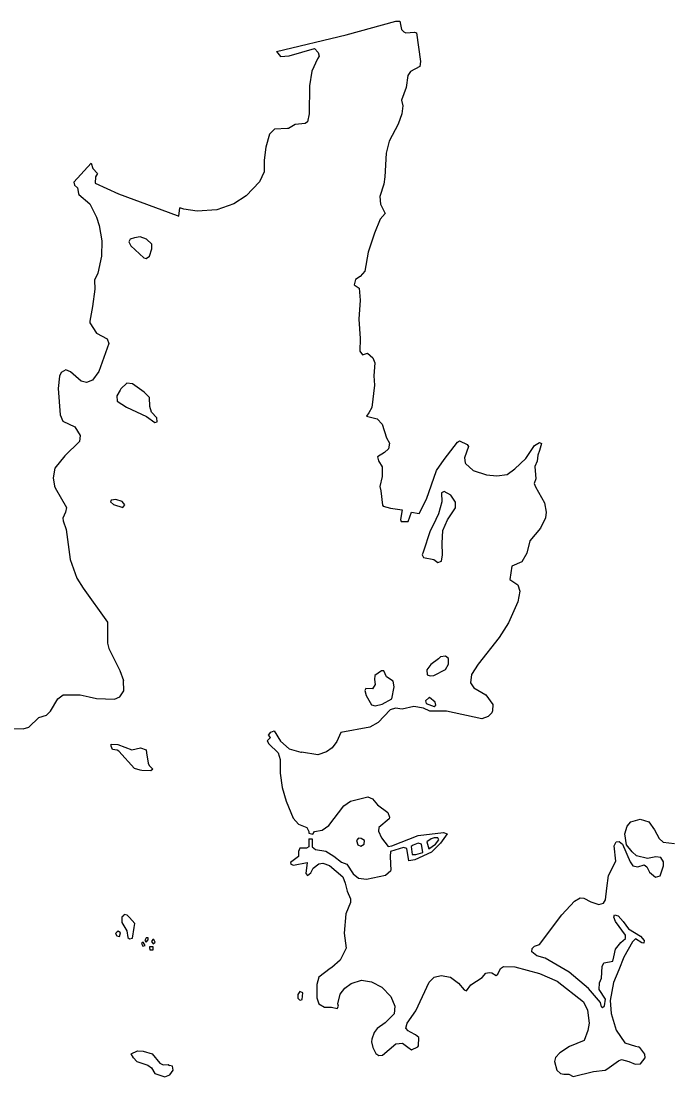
# Model space of a CAD drawing. Extents: x 0 to 2603, y -226 to 830.
# Drawn here: x 40.475 to 43.441, y 463.05 to 467.869 of the extents above; entities that cross this region are included whole.
import ezdxf

# ---------------------------------------------------------------- set-up
doc = ezdxf.new("R2010")
doc.units = 0
doc.layers.add('CT_TSH_Map_Town_Limits', color=7, linetype='Continuous')

msp = doc.modelspace()

# ---------------------------------------------------------------- linework, layer by layer
at = {"layer": 'CT_TSH_Map_Town_Limits'}
for points in [[(41.9583, 467.806), (42.1856, 467.8683), (42.2032, 467.8693)], [(42.2032, 467.8693), (42.2109, 467.8308), (42.2212, 467.8203), (42.2314, 467.8151), (42.27, 467.8186), (42.2791, 467.8159), (42.2984, 467.6844), (42.2957, 467.6626), (42.253, 467.6398), (42.2398, 467.6206), (42.2329, 467.5664), (42.2105, 467.5088), (42.218, 467.483), (42.2124, 467.4456), (42.1966, 467.3982), (42.1547, 467.3212), (42.1412, 467.266), (42.135, 467.1591), (42.1309, 467.1244), (42.1123, 467.0692), (42.1159, 467.0331), (42.136, 466.9905), (42.1139, 466.9649), (42.0876, 466.902), (42.0585, 466.8148), (42.0434, 466.7286), (42.0226, 466.7043), (42.0019, 466.6904), (41.9952, 466.666), (42.0183, 466.6502), (42.0228, 466.5961), (42.0169, 466.5087), (42.0225, 466.4198), (42.0206, 466.363), (42.0334, 466.3462), (42.0567, 466.3538), (42.0809, 466.333), (42.0898, 466.3096), (42.0854, 466.2504), (42.0876, 466.208), (42.0762, 466.1063), (42.0618, 466.0807), (42.0514, 466.0653), (42.1002, 466.0546), (42.1231, 466.0298), (42.1431, 465.9666), (42.1558, 465.9432), (42.1517, 465.9176), (42.1335, 465.8997), (42.1011, 465.8807), (42.1061, 465.8626), (42.1225, 465.8354), (42.1235, 465.7903)], [(41.6399, 467.7302), (41.9583, 467.806)], [(41.6399, 467.7302), (41.6586, 467.7084), (41.6985, 467.7106), (41.8148, 467.7444), (41.8314, 467.7261), (41.8351, 467.7094), (41.8285, 467.6978)], [(41.8285, 467.6978), (41.8022, 467.6414), (41.7913, 467.5746), (41.79, 467.4457), (41.782, 467.4097), (41.7716, 467.4022), (41.7265, 467.3974), (41.6954, 467.3797), (41.6916, 467.3797)], [(41.6916, 467.3797), (41.631, 467.3764), (41.6088, 467.3535), (41.5916, 467.2943), (41.5846, 467.2339), (41.584, 467.1811), (41.563, 467.1362), (41.5019, 467.0712), (41.4462, 467.0357), (41.3686, 467.0079), (41.2785, 467.0012), (41.218, 467.0107), (41.1988, 467.0173)], [(40.795, 467.2208), (40.7156, 467.1339), (40.718, 467.1197), (40.7321, 467.108), (40.737, 467.0822), (40.7383, 467.0771)], [(40.795, 467.2208), (40.8025, 467.1961), (40.8229, 467.1741), (40.815, 467.1587)], [(40.815, 467.1587), (40.8122, 467.1292), (40.9187, 467.0805), (41.1869, 466.9813), (41.1946, 466.9788), (41.1988, 467.0173)], [(40.7383, 467.0771), (40.7881, 467.0354), (40.8184, 466.9745), (40.8309, 466.9358), (40.8431, 466.8661), (40.8425, 466.7966), (40.825, 466.7183), (40.8093, 466.6861)], [(41.0459, 466.7857), (41.0602, 466.7959), (41.0708, 466.8292), (41.0709, 466.8511), (41.0467, 466.8746), (41.0185, 466.8851), (40.9927, 466.8802), (40.9721, 466.874), (40.9668, 466.8624), (40.9756, 466.843), (41.0343, 466.7884), (41.0459, 466.7857)], [(40.8093, 466.6861), (40.8115, 466.6462), (40.8005, 466.5664), (40.7882, 466.4995), (40.7881, 466.4919)], [(40.7881, 466.4919), (40.8186, 466.4453), (40.8673, 466.419), (40.8748, 466.3971), (40.8298, 466.27), (40.8012, 466.2303), (40.774, 466.2203), (40.7495, 466.2257), (40.701, 466.2686), (40.6791, 466.2779), (40.6572, 466.2652), (40.6493, 466.2485), (40.6437, 466.1918), (40.6528, 466.0721), (40.6654, 466.0436), (40.7205, 466.0172), (40.7447, 465.9784), (40.7419, 465.9501), (40.6743, 465.8851), (40.6286, 465.8289), (40.6204, 465.7851), (40.6266, 465.7464), (40.6303, 465.7386), (40.6823, 465.6493), (40.677, 465.6276), (40.6651, 465.6005), (40.6663, 465.5877), (40.6801, 465.5489), (40.6981, 465.4122), (40.7296, 465.3269), (40.7574, 465.2803), (40.8693, 465.126), (40.8697, 465.0294), (40.8759, 465.0048), (40.9251, 464.9053), (40.9428, 464.8587)], [(41.0851, 466.037), (41.0956, 466.0408), (41.0944, 466.0588), (41.0703, 466.0836), (41.0627, 466.1106), (41.0605, 466.1519), (41.0363, 466.1753), (40.9838, 466.2132), (40.9581, 466.2159), (40.9296, 466.1905), (40.9269, 466.1841), (40.9125, 466.1585), (40.9136, 466.134), (40.9558, 466.1065), (41.0469, 466.0644), (41.0851, 466.037)], [(42.5039, 465.8498), (42.5384, 465.8185), (42.5988, 465.7975), (42.6463, 465.793), (42.694, 465.8004), (42.729, 465.8258), (42.7785, 465.873), (42.819, 465.9319), (42.841, 465.9458), (42.85, 465.9406), (42.8419, 465.9098), (42.8339, 465.8879), (42.8311, 465.8609), (42.8194, 465.8365), (42.824, 465.7799), (42.8173, 465.7593), (42.8223, 465.7439), (42.8641, 465.67), (42.8714, 465.6274), (42.8687, 465.6017), (42.8463, 465.5542), (42.7969, 465.4967), (42.7834, 465.4403), (42.7598, 465.4018), (42.7146, 465.3816), (42.7064, 465.3212), (42.7422, 465.2963), (42.7521, 465.2679), (42.7426, 465.2179), (42.6992, 465.123), (42.6575, 465.0563), (42.561, 464.9336), (42.5309, 464.8863), (42.5267, 464.8489), (42.5407, 464.8257), (42.5958, 464.7943), (42.6275, 464.7501), (42.6273, 464.7205), (42.6234, 464.7115), (42.6064, 464.6949), (42.578, 464.6848), (42.4174, 464.7199), (42.3401, 464.7194), (42.3118, 464.7337), (42.2682, 464.7407), (42.2139, 464.7282), (42.1843, 464.7324), (42.1599, 464.7262), (42.1051, 464.6675), (42.0664, 464.6459), (41.9348, 464.6228), (41.9164, 464.5803), (41.8954, 464.5522), (41.8695, 464.5345), (41.8295, 464.5206), (41.7549, 464.5317)], [(42.4062, 465.8688), (42.4675, 465.948), (42.4753, 465.953)], [(42.4753, 465.953), (42.5113, 465.9374), (42.5176, 465.9282), (42.4991, 465.8756), (42.5014, 465.8537), (42.5039, 465.8498)], [(42.1607, 465.6457), (42.2148, 465.6387), (42.2067, 465.5951), (42.2104, 465.5847), (42.2413, 465.5858), (42.2572, 465.6281), (42.2919, 465.6213), (42.3247, 465.6867), (42.3711, 465.8176), (42.4062, 465.8688)], [(42.1235, 465.7903), (42.1127, 465.7453), (42.1164, 465.7248)], [(40.9399, 465.6495), (40.949, 465.6609), (40.9364, 465.6766), (40.9068, 465.6858), (40.8862, 465.6822), (40.8835, 465.6745), (40.8963, 465.6628), (40.9399, 465.6495)], [(42.1164, 465.7248), (42.1249, 465.6602), (42.1274, 465.655), (42.1607, 465.6457)], [(42.3774, 465.3977), (42.3941, 465.404), (42.3983, 465.4323), (42.3962, 465.4864), (42.3994, 465.5443), (42.4205, 465.593), (42.4583, 465.648), (42.4585, 465.6737), (42.4369, 465.705), (42.4062, 465.722), (42.3945, 465.7155), (42.3954, 465.6757), (42.3794, 465.6205), (42.3558, 465.5692), (42.3426, 465.5423), (42.3095, 465.4446), (42.3056, 465.4331), (42.312, 465.4214), (42.3595, 465.412), (42.3774, 465.3977)], [(42.3428, 464.8803), (42.3596, 464.8815), (42.4126, 464.9093), (42.4258, 464.9336), (42.426, 464.9594), (42.412, 464.9711), (42.3888, 464.9675), (42.3809, 464.9585), (42.3446, 464.9331), (42.3264, 464.9076), (42.3287, 464.8856), (42.3428, 464.8803)], [(42.0905, 464.7435), (42.1227, 464.751), (42.1667, 464.7763), (42.1775, 464.8303), (42.1739, 464.8562), (42.1431, 464.8757), (42.1307, 464.9029), (42.1202, 464.903), (42.0892, 464.8827), (42.0876, 464.8646), (42.0914, 464.8414), (42.0795, 464.821), (42.0487, 464.8226), (42.0434, 464.8136), (42.0497, 464.7916), (42.075, 464.7477), (42.0905, 464.7435)], [(40.1959, 464.4227), (40.2086, 464.447), (40.2334, 464.4816), (40.2468, 464.5304), (40.2457, 464.6901), (40.2298, 464.7765), (40.2198, 464.8127), (40.2226, 464.8307), (40.2342, 464.8357), (40.2765, 464.8199), (40.3623, 464.7624), (40.3875, 464.6978), (40.3987, 464.6629), (40.4178, 464.6409), (40.4847, 464.6389), (40.5105, 464.6464), (40.5561, 464.6911), (40.591, 464.701), (40.6091, 464.7202), (40.6419, 464.7765), (40.6665, 464.7943), (40.7438, 464.7936), (40.7849, 464.7855)], [(40.7849, 464.7855), (40.8184, 464.7774), (40.9007, 464.7741), (40.9253, 464.7855), (40.9436, 464.8123), (40.9428, 464.8587)], [(42.3609, 464.7411), (42.3687, 464.7474), (42.3649, 464.7604), (42.3393, 464.7812), (42.3355, 464.7799), (42.3212, 464.7672), (42.3236, 464.7543), (42.3609, 464.7411)], [(41.5983, 464.5847), (41.6126, 464.6), (41.6036, 464.6103), (41.6141, 464.6232)], [(41.6141, 464.6232), (41.6296, 464.6295), (41.6588, 464.5828), (41.6984, 464.5476), (41.7511, 464.5317), (41.7549, 464.5317)], [(41.5983, 464.5847), (41.6059, 464.5704), (41.648, 464.5288), (41.6567, 464.4991), (41.6573, 464.4361), (41.667, 464.3715), (41.6845, 464.3083), (41.716, 464.2306), (41.7415, 464.2034), (41.7787, 464.1888), (41.7875, 464.1695), (41.7875, 464.163)], [(41.0187, 464.4497), (40.9918, 464.4578), (40.9216, 464.537), (40.9128, 464.5409), (40.8921, 464.5449), (40.8859, 464.5592), (40.8859, 464.5695), (40.9168, 464.5666), (40.981, 464.5429), (41.0198, 464.5515), (41.0454, 464.5423), (41.0478, 464.5294), (41.0551, 464.4828), (41.0589, 464.4712)], [(41.0589, 464.4712), (41.0755, 464.4544), (41.0663, 464.4467), (41.0252, 464.4483), (41.0187, 464.4497)], [(41.7875, 464.163), (41.8068, 464.1577), (41.8147, 464.1705), (41.8494, 464.1766), (41.8793, 464.1983), (41.9483, 464.2877), (41.9782, 464.3093), (42.0569, 464.328), (42.0787, 464.3187), (42.1016, 464.2914), (42.1489, 464.2574), (42.1564, 464.2356)], [(42.1564, 464.2356), (42.1552, 464.2278), (42.1084, 464.1884), (42.1056, 464.1717), (42.1195, 464.1405), (42.15, 464.1017), (42.1669, 464.104), (42.287, 464.1519)], [(43.1245, 463.37), (43.1196, 463.3894), (43.0648, 463.4531), (42.9767, 463.5285), (42.8664, 463.5915), (42.8292, 463.602), (42.8062, 463.6203), (42.8076, 463.6358), (42.8181, 463.6473), (42.8413, 463.6547), (42.943, 463.7902), (43.0003, 463.8528), (43.0261, 463.8668), (43.0442, 463.8652), (43.0749, 463.8496), (43.1121, 463.8376), (43.1329, 463.8426), (43.142, 463.858), (43.1489, 463.912), (43.156, 463.9699), (43.19, 464.0351), (43.1817, 464.1049), (43.1908, 464.1229), (43.2051, 464.1252), (43.2204, 464.1122), (43.2557, 464.032), (43.2671, 464.0139), (43.2902, 464.0085), (43.3186, 464.0173), (43.3315, 464.0094), (43.3441, 463.9848), (43.3709, 463.9614), (43.3915, 463.9676), (43.4075, 464.0138), (43.4076, 464.0319), (43.3949, 464.0512), (43.3719, 464.0541), (43.3344, 464.0467), (43.2843, 464.0587), (43.2639, 464.077), (43.2384, 464.1095), (43.2312, 464.1597), (43.2418, 464.1944), (43.2574, 464.2136), (43.3, 464.2261), (43.3398, 464.2141), (43.3665, 464.1779), (43.388, 464.1377), (43.406, 464.122), (43.4574, 464.1151)], [(42.0251, 464.1028), (42.0407, 464.113), (42.0422, 464.1297), (42.0267, 464.1388), (42.0153, 464.139), (42.0061, 464.1288), (42.0124, 464.1093), (42.0251, 464.1028)], [(42.287, 464.1519), (42.403, 464.165), (42.4198, 464.1597), (42.3898, 464.1174), (42.3482, 464.0753), (42.2718, 464.0412)], [(42.3366, 464.0909), (42.3665, 464.1125), (42.3822, 464.1316), (42.377, 464.1407), (42.3604, 464.1409), (42.3462, 464.1372), (42.3267, 464.1231), (42.3366, 464.0909)], [(41.7885, 464.1372), (41.7881, 464.1), (41.7778, 464.0936), (41.7469, 464.0939), (41.7416, 464.0784), (41.7414, 464.0553), (41.7039, 464.0286), (41.7063, 464.0209), (41.7178, 464.0169), (41.781, 464.0291), (41.7741, 463.9778), (41.7818, 463.9699), (41.7973, 463.9814), (41.8078, 464.0032), (41.8338, 464.0222), (41.8518, 464.0259), (41.8827, 464.0154), (41.9427, 463.9633), (41.9541, 463.9348), (41.9628, 463.8973), (41.9792, 463.8624), (41.9777, 463.8457), (41.9565, 463.7944), (41.9494, 463.7056), (41.9589, 463.6372), (41.9314, 463.5834), (41.8925, 463.549), (41.886, 463.5452)], [(41.7885, 464.1372), (41.804, 464.1371), (41.8036, 464.0999), (41.819, 464.0881), (41.8653, 464.0799), (41.9024, 464.0576), (41.9369, 464.0302), (41.9613, 464.021), (41.9904, 463.9769), (42.0148, 463.9574), (42.0509, 463.9532), (42.1386, 463.9705), (42.1632, 463.9921)], [(42.2718, 464.0412), (42.2448, 464.0364), (42.235, 464.0932), (42.2209, 464.0971), (42.1615, 464.0784), (42.16, 464.0566), (42.1632, 463.9921)], [(42.2772, 464.0645), (42.3082, 464.0744), (42.3021, 464.1118), (42.2868, 464.1172), (42.2647, 464.1084), (42.2557, 464.102), (42.2592, 464.0645), (42.2772, 464.0645)], [(40.9691, 463.68), (40.9832, 463.6838), (40.9914, 463.7327), (40.9941, 463.7507), (40.9699, 463.7779), (40.9584, 463.7884), (40.9455, 463.7911), (40.943, 463.786), (40.9352, 463.7796), (40.935, 463.7551), (40.9577, 463.7163), (40.9613, 463.6866), (40.9691, 463.68)], [(43.1245, 463.37), (43.1283, 463.3661), (43.1374, 463.3751), (43.1429, 463.4047), (43.1137, 463.4487), (43.1153, 463.4796), (43.1244, 463.5014), (43.1275, 463.5542), (43.1355, 463.5709), (43.1612, 463.5758), (43.1754, 463.5782), (43.1808, 463.5988), (43.1875, 463.6335), (43.2123, 463.6641), (43.2331, 463.6819), (43.2345, 463.6973), (43.1874, 463.7596), (43.1799, 463.7791), (43.1839, 463.7893), (43.2006, 463.7853), (43.2236, 463.7593), (43.2477, 463.7256), (43.3027, 463.6928), (43.3193, 463.6722), (43.3178, 463.6606), (43.3076, 463.6619), (43.2794, 463.6802), (43.2651, 463.6662), (43.2258, 463.597), (43.2034, 463.5393), (43.1784, 463.4802), (43.1634, 463.3993), (43.1681, 463.34), (43.1905, 463.2638), (43.2312, 463.2055), (43.2787, 463.1896), (43.2928, 463.1868)], [(40.9241, 463.6908), (40.928, 463.7075), (40.9178, 463.7153), (40.9126, 463.7128), (40.9062, 463.7052), (40.9125, 463.6935), (40.9241, 463.6908)], [(41.0305, 463.646), (41.0408, 463.6498), (41.032, 463.6653), (41.0241, 463.6589), (41.0305, 463.646)], [(41.0461, 463.6652), (41.0552, 463.6754), (41.0553, 463.6844), (41.045, 463.6846), (41.0398, 463.6729), (41.0461, 463.6652)], [(41.0769, 463.6572), (41.0873, 463.6648), (41.081, 463.6777), (41.0759, 463.6778), (41.0706, 463.6675), (41.0769, 463.6572)], [(41.0781, 463.6301), (41.0782, 463.6443), (41.0614, 463.6432), (41.0614, 463.6405), (41.0626, 463.6302), (41.0781, 463.6301)], [(41.886, 463.5452), (41.8342, 463.5058), (41.8248, 463.4711), (41.8242, 463.4105), (41.8343, 463.3835), (41.8599, 463.3677), (41.892, 463.3688)], [(42.2516, 463.2546), (42.2413, 463.2598), (42.2311, 463.2728), (42.2365, 463.2947), (42.277, 463.351), (42.3375, 463.4831), (42.3609, 463.506), (42.3919, 463.5134), (42.4342, 463.5053), (42.4714, 463.4779), (42.4969, 463.4467), (42.5084, 463.4428), (42.528, 463.4697), (42.5797, 463.5039), (42.5967, 463.5231), (42.6109, 463.5269), (42.6237, 463.5254), (42.6429, 463.5123), (42.6507, 463.5187), (42.6638, 463.5444), (42.6767, 463.5545), (42.7284, 463.5527), (42.8414, 463.5221), (42.9221, 463.4866), (43.0424, 463.3927), (43.06, 463.3552), (43.0672, 463.2946), (43.0617, 463.2624), (43.0458, 463.2162)], [(41.9206, 463.3839), (41.9312, 463.4276), (41.9521, 463.4557), (41.982, 463.4761), (42.0285, 463.4911), (42.0748, 463.4842), (42.1209, 463.4592), (42.163, 463.4177), (42.1806, 463.3725), (42.1777, 463.3377), (42.1374, 463.2969), (42.0998, 463.2714)], [(41.7471, 463.4396), (41.7381, 463.4256), (41.7379, 463.4101), (41.7455, 463.4023), (41.7507, 463.4009)], [(41.7507, 463.4009), (41.7584, 463.4035), (41.7613, 463.433), (41.7471, 463.4396)], [(41.892, 463.3688), (41.9177, 463.362), (41.923, 463.3736), (41.9206, 463.3839)], [(42.0998, 463.2714), (42.0867, 463.2522), (42.0761, 463.2228), (42.0747, 463.2099)], [(42.2883, 463.1925), (42.2899, 463.2298), (42.2759, 463.2427), (42.2516, 463.2546)], [(42.0747, 463.2099), (42.0797, 463.1841), (42.0935, 463.157), (42.1077, 463.1478), (42.1243, 463.1489), (42.1854, 463.2011), (42.2164, 463.2034), (42.2406, 463.1864), (42.2572, 463.1735), (42.2857, 463.1873), (42.2883, 463.1925)], [(43.0458, 463.2162), (42.9786, 463.1885), (42.9345, 463.1594), (42.915, 463.1389)], [(43.1489, 463.0852), (43.2021, 463.1233), (43.2162, 463.1296), (43.2497, 463.1203), (43.2779, 463.1085), (43.3024, 463.1095), (43.3233, 463.1364), (43.3222, 463.1544), (43.2993, 463.1843), (43.2928, 463.1868)], [(40.9884, 463.1364), (40.9769, 463.1559), (41.0054, 463.1697), (41.0324, 463.1682), (41.0736, 463.155), (41.1079, 463.1134), (41.1232, 463.1055), (41.1465, 463.1066), (41.1528, 463.1014)], [(40.9884, 463.1364), (41.0024, 463.1196), (41.0537, 463.1036), (41.0703, 463.0919), (41.0855, 463.0659), (41.1305, 463.0501), (41.1537, 463.0588), (41.1693, 463.0807), (41.1657, 463.0987), (41.1528, 463.1014)], [(42.915, 463.1389), (42.9097, 463.1209), (42.9197, 463.0809), (42.9375, 463.0652), (42.9517, 463.0625)], [(43.0883, 463.0742), (43.1411, 463.08), (43.1489, 463.0852)], [(42.9517, 463.0625), (42.9748, 463.0623), (42.9954, 463.0519), (43.0883, 463.0742)]]:
    msp.add_lwpolyline(points, dxfattribs=at)

doc.saveas('drawing.dxf')
